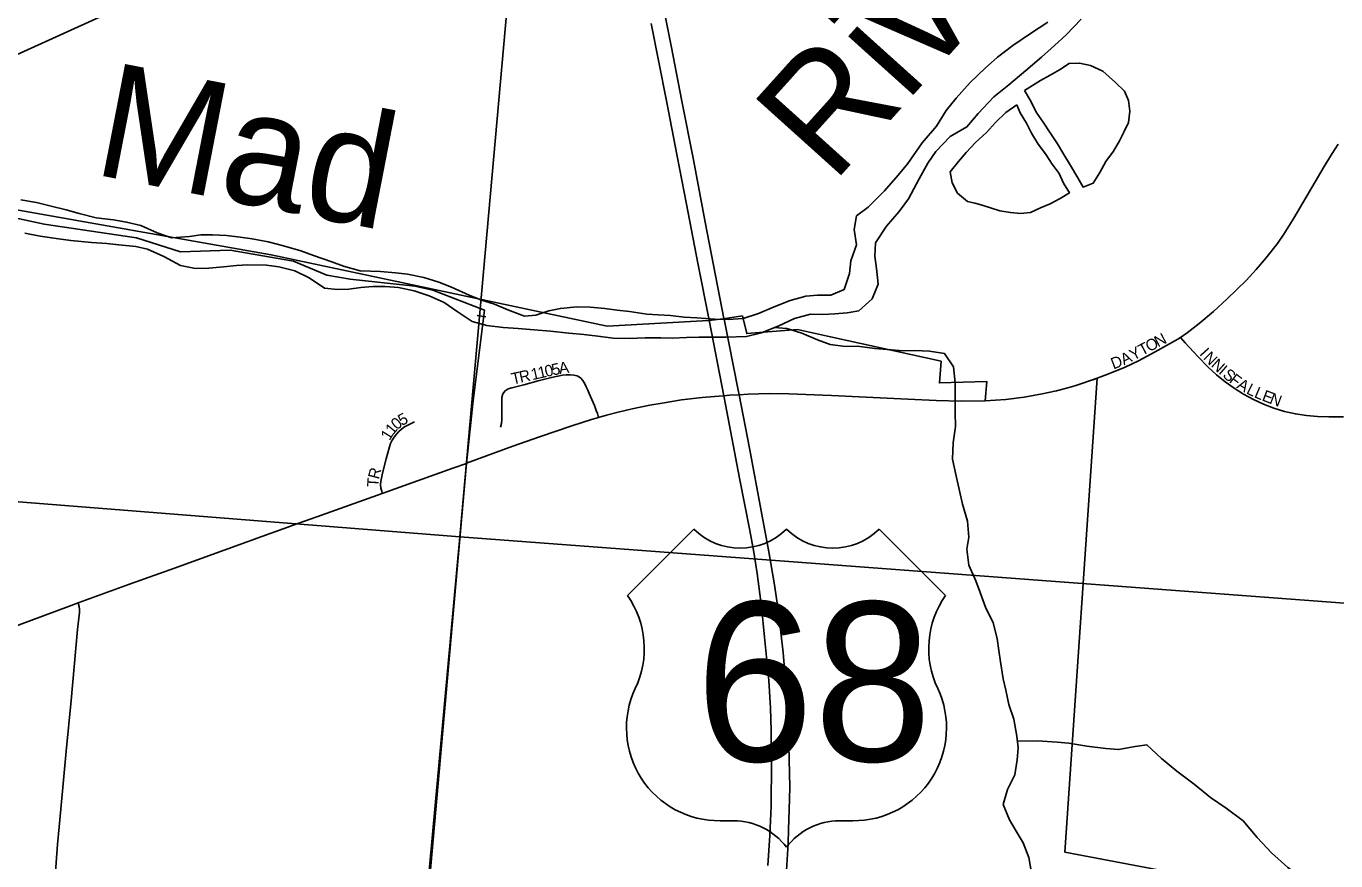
# Model space of a CAD drawing. Extents: x 1410790 to 1770854, y 566777 to 831614.
# Drawn here: x 1585877 to 1591610, y 698040 to 701692 of the extents above; entities that cross this region are included whole.
import ezdxf

# ---------------------------------------------------------------- set-up
doc = ezdxf.new("R2010")
doc.units = 0
for name, color, linetype in [('GM_X_City_Street', 7, 'Continuous'), ('GM_X_City_Street_Text', 7, 'Continuous'), ('GM_X_Corporation', 7, 'Continuous'), ('GM_X_County_Road', 7, 'Continuous'), ('GM_X_Major_River', 7, 'Continuous'), ('GM_X_Major_River_Text', 7, 'Continuous'), ('GM_X_Minor_Lake', 7, 'Continuous'), ('GM_X_Minor_River', 7, 'Continuous'), ('GM_X_Rail_Line', 7, 'Continuous'), ('GM_X_Section', 7, 'Continuous'), ('GM_X_Township', 7, 'Continuous'), ('GM_X_Township_Road', 7, 'Continuous'), ('GM_X_Township_Subdivision', 7, 'Continuous'), ('GM_X_Township_Subdivision_Text', 7, 'Continuous'), ('GM_X_US_Location', 7, 'Continuous'), ('GM_X_US_Route', 7, 'Continuous'), ('GM_X_US_Shield', 7, 'Continuous')]:
    doc.layers.add(name, color=color, linetype=linetype)

msp = doc.modelspace()

# ---------------------------------------------------------------- linework, layer by layer
at = {"layer": 'GM_X_City_Street'}
for points in [[(1590929.7, 700330.3), (1590959.8, 700350.8), (1591011.7, 700390.6), (1591074.8, 700443.2), (1591135.4, 700498.4), (1591217.4, 700578.9), (1591262.1, 700626.8), (1591304.2, 700677.1), (1591354.4, 700741.9), (1591382.8, 700782), (1591426.1, 700851.5), (1591560, 701078.1), (1591594.3, 701134.5), (1591620.4, 701176.2)], [(1590555.7, 700148.2), (1590565.3, 700151.7), (1590611.9, 700168.8), (1590687.6, 700200.5), (1590746.9, 700228.3), (1590819.5, 700266.6), (1590919.4, 700323.2), (1590929.7, 700330.3)], [(1590929.7, 700330.3), (1590950.7, 700307.1), (1591005.6, 700246.5), (1591051.5, 700200), (1591087.7, 700167), (1591125.6, 700136.2), (1591165.2, 700107.6), (1591206.4, 700081.3), (1591249.3, 700058.1), (1591293.7, 700037.9), (1591339.3, 700020.6), (1591386, 700006.4), (1591433.6, 699995.7), (1591481.9, 699988.3), (1591530.5, 699983.9), (1591579.4, 699982.1), (1591644.7, 699983.2)]]:
    msp.add_lwpolyline(points, dxfattribs=at)
at = {"layer": 'GM_X_Corporation'}
msp.add_lwpolyline([(1591627, 697849.4), (1590423.4, 698078), (1590565.3, 700151.6), (1590532.2, 700139.9), (1590498.6, 700128.3), (1590467.9, 700118.4), (1590437.7, 700109.1), (1590387.1, 700096), (1590324.4, 700082.6), (1590245.3, 700068.9), (1590165.8, 700058.3), (1590075.6, 700052.3), (1590082.8, 700136.6), (1589875.1, 700130.9), (1589882.2, 700226), (1589397.7, 700332.3), (1589253.3, 700364.5), (1589031.1, 700346.9), (1589012.5, 700424.2), (1588928.4, 700411.7), (1588864, 700403.7), (1588419.8, 700379.5), (1586948.7, 700692), (1585726.6, 700907.3)], dxfattribs=at)
at = {"layer": 'GM_X_County_Road'}
for points in [[(1588890.5, 700071.8), (1588930.5, 700074.9), (1588956.3, 700076.8), (1588998.3, 700079.2), (1589038.2, 700081.4), (1589130.8, 700085), (1589215.9, 700083.3), (1589401.7, 700075.5), (1589736.7, 700059.9), (1589860.9, 700053.8), (1589969.6, 700050.7), (1590075.6, 700052.3), (1590165.8, 700058.3), (1590245.3, 700068.9), (1590324.4, 700082.6), (1590387.1, 700096), (1590437.7, 700109.1), (1590467.9, 700118.4), (1590498.6, 700128.3), (1590532.2, 700139.9), (1590555.7, 700148.2)], [(1588382.6, 699979.9), (1588417.3, 699989.3), (1588468.5, 700002.6), (1588529.5, 700017.2), (1588607.4, 700033.8), (1588661.2, 700042.5), (1588745.4, 700056.4), (1588836.6, 700067.7), (1588890.5, 700071.8)], [(1587803.7, 699779.2), (1588006.5, 699854.1), (1588123.9, 699895), (1588265.6, 699943.6), (1588310.3, 699957.7), (1588352.3, 699970.4), (1588382.6, 699979.9)], [(1587435.7, 699647.3), (1587744.7, 699757.4), (1587803.7, 699779.1), (1587803.7, 699779.2)], [(1587037.9, 699505.3), (1587041.2, 699506.5), (1587148.5, 699544.9), (1587435.7, 699647.3)], [(1586868.9, 699444.8), (1586872.3, 699446.1), (1587037.9, 699505.3)], [(1586104.4, 699168.1), (1586328.3, 699250.2), (1586526, 699320), (1586843.3, 699435.7), (1586868.9, 699444.8)], [(1584457.4, 698352.8), (1584620.1, 698442), (1584864.3, 698574.8), (1585073, 698688.4), (1585240.8, 698778.9), (1585385.1, 698857), (1585545.2, 698940.6), (1585619.1, 698976.5), (1585724.4, 699022.8), (1585846.2, 699072.2), (1586061.6, 699152.3), (1586104.4, 699168.1)]]:
    msp.add_lwpolyline(points, dxfattribs=at)
at = {"layer": 'GM_X_Major_River'}
for points in [[(1590495.8, 701723), (1590430, 701654.4), (1590378.8, 701607.5), (1590321.5, 701556.7), (1590253.9, 701498.1), (1590178.3, 701435.8), (1590112.9, 701383.2), (1590045.1, 701310.6), (1589995.6, 701251.6), (1589922.4, 701209.2), (1589858.8, 701144.5), (1589823.5, 701093.2), (1589785.8, 701023.9), (1589739.6, 700936.8), (1589698.2, 700881.6), (1589642.6, 700816.8), (1589594.7, 700743.7), (1589591.4, 700685.6), (1589600.1, 700631.3), (1589606.5, 700563), (1589580.9, 700499.4), (1589521.6, 700446.7), (1589471.3, 700437.8), (1589417, 700433.1), (1589364.9, 700430.3), (1589310.8, 700431.6), (1589240.2, 700413.2), (1589171.3, 700380.7), (1589096.4, 700350.4), (1589029.9, 700333.9), (1588941.7, 700332), (1588887.6, 700331.3), (1588821.4, 700330.8), (1588767.3, 700330.1), (1588705.1, 700327.5), (1588655, 700328.7), (1588586.9, 700328.3), (1588516.7, 700326), (1588446.6, 700327.6), (1588378.6, 700335.2), (1588318.7, 700342.7), (1588252.7, 700348.2), (1588172.8, 700358.1), (1588100.8, 700363.8), (1588030.8, 700369.5), (1587964.7, 700373), (1587892.8, 700382.7), (1587829.1, 700400.3), (1587764, 700443.9), (1587706.8, 700483.3), (1587641.4, 700512.9), (1587575.8, 700534.5), (1587506, 700548.2), (1587448, 700553.6), (1587393.8, 700552.8), (1587341.6, 700548), (1587289.4, 700541.3)], [(1590349.2, 701710.4), (1590273.8, 701660.1), (1590196.4, 701607.8), (1590129.1, 701557.2), (1590075.8, 701508.3), (1590010.2, 701445.7), (1589948.5, 701377), (1589905.1, 701323.9), (1589861.4, 701254.7), (1589799.5, 701182), (1589737.3, 701091.2), (1589694, 701040.1), (1589634.2, 700971.3), (1589562.4, 700900.8), (1589511.4, 700861.9), (1589501.9, 700802), (1589512.4, 700735.6), (1589486.7, 700666), (1589481.3, 700610), (1589457.7, 700540.4), (1589399, 700515.7), (1589340.8, 700515.1), (1589290.6, 700510.3), (1589222, 700491.8), (1589151.2, 700463.4), (1589082.4, 700434.9), (1589015.7, 700412.5), (1588949.5, 700408), (1588891.4, 700409.4), (1588813.4, 700415.2), (1588757.4, 700418.5)], [(1588757.4, 700418.5), (1588697.4, 700426), (1588643.4, 700429.2), (1588593.4, 700432.4), (1588517.5, 700444.2), (1588463.5, 700449.5), (1588409.6, 700456.8), (1588345.6, 700462.3), (1588287.5, 700463.7), (1588215.2, 700457.3), (1588164.9, 700446.5), (1588108.3, 700427.8), (1588058.1, 700422.9), (1587984.6, 700450.7), (1587927.1, 700476.2), (1587869.4, 700493.5), (1587815.8, 700514.8), (1587738.5, 700550.8), (1587682.9, 700572.1), (1587617.2, 700591.7), (1587545.4, 700607.4), (1587493.5, 700612.7), (1587427.5, 700618.2), (1587339.4, 700622.3), (1587265.7, 700642.1), (1587214.1, 700661.3), (1587134.6, 700689.2), (1587078.9, 700708.6), (1587003.3, 700730.4), (1586935.6, 700748.1), (1586865.8, 700761.7), (1586813.8, 700769), (1586753.9, 700776.4), (1586691.8, 700779.8), (1586641.7, 700779), (1586591.5, 700772.2), (1586513.1, 700766), (1586449.5, 700787.6), (1586378.1, 700819.3), (1586316.4, 700834.8), (1586258.5, 700844.2), (1586182.6, 700854), (1586108.9, 700871.8), (1586051.1, 700889.2), (1585985.4, 700904.7), (1585921.6, 700920.3), (1585853.8, 700931.9)], [(1587289.4, 700541.3), (1587239.2, 700540.4), (1587183.3, 700545.8), (1587116.2, 700591.4), (1587052.8, 700621), (1586983.1, 700638.7), (1586929.1, 700646), (1586847, 700647.9), (1586796.8, 700645.1), (1586740.6, 700638.4), (1586676.3, 700633.8), (1586618.2, 700631.2), (1586552.4, 700644.8), (1586479.2, 700684.6), (1586407.8, 700716.4), (1586355.9, 700727.6), (1586282, 700735.3), (1586230, 700740.6), (1586162, 700746.2), (1586072, 700754.3), (1586018.1, 700761.6), (1585938.2, 700773.5), (1585870.4, 700787.1)]]:
    msp.add_lwpolyline(points, dxfattribs=at)
at = {"layer": 'GM_X_Minor_Lake'}
for points in [[(1590534, 701000), (1590548.3, 701005.7), (1590576.6, 701051.6), (1590602.9, 701099.4), (1590637.2, 701145.2), (1590663.5, 701191.1), (1590683.8, 701231), (1590702.1, 701270.9), (1590708.4, 701320.9), (1590702.8, 701367), (1590685.1, 701407.2), (1590645.5, 701445.5), (1590589.9, 701496), (1590536.2, 701520.4), (1590488.3, 701530.8), (1590442.4, 701529.1), (1590400.2, 701501.4), (1590360.1, 701477.7), (1590317.9, 701453.9), (1590247.7, 701410.4)], [(1590247.7, 701410.4), (1590275.3, 701364.1), (1590298.9, 701315.9), (1590328.6, 701271.6), (1590360.2, 701225.3), (1590391.8, 701177.1), (1590419.4, 701130.8), (1590449, 701082.5), (1590480.5, 701028.2), (1590504.2, 700988), (1590534, 701000)], [(1590213.3, 701348.6), (1590165.1, 701314.9), (1590120.8, 701271.2), (1590080.5, 701227.4), (1590032.3, 701183.7), (1589992, 701139.9), (1589957.7, 701100.2), (1589921.4, 701054.4), (1589931.1, 701006.2), (1589954.7, 700962), (1589998.4, 700925.7), (1590029.7, 700917.2)], [(1590029.7, 700917.2), (1590052.2, 700911.2), (1590094, 700898.9), (1590139.9, 700884.6), (1590185.7, 700876.2), (1590229.7, 700871.9), (1590273.6, 700877.6), (1590317.7, 700897.3), (1590359.8, 700915), (1590403.9, 700938.7), (1590444.1, 700962.4), (1590418.4, 701004.7), (1590398.8, 701046.9), (1590369.1, 701089.1), (1590339.5, 701133.4), (1590307.9, 701175.7), (1590278.3, 701223.9), (1590256.6, 701268.2), (1590229, 701312.4), (1590213.3, 701348.6)]]:
    msp.add_lwpolyline(points, dxfattribs=at)
at = {"layer": 'GM_X_Minor_River'}
for points in [[(1587889.2, 700421), (1587852.9, 700426.4), (1587850.8, 700426.6)], [(1589152, 700372.9), (1589207.2, 700368.8), (1589272.9, 700348.3), (1589340.6, 700319.8), (1589396.4, 700299.4), (1589464.2, 700290.8), (1589516.2, 700292.5), (1589592, 700281.9), (1589663.9, 700275.4), (1589715.8, 700271), (1589767.7, 700272.6), (1589831.6, 700270.1), (1589897.5, 700259.7), (1589937, 700201.3), (1589944.4, 700131.2), (1589943.9, 700067.1), (1589943.4, 700001), (1589945, 699940.9), (1589934.5, 699868.9), (1589931.9, 699796.9), (1589947.4, 699730.7), (1589962.8, 699658.5), (1589976.4, 699600.4), (1589997.8, 699526.1), (1590003.3, 699456), (1589994.9, 699404), (1590004.3, 699333.9), (1590033.8, 699265.6), (1590053.4, 699213.4), (1590076.8, 699149.2), (1590110.3, 699080.8), (1590127.8, 699012.7), (1590135.4, 698960.5), (1590143, 698910.4), (1590154.4, 698836.3), (1590166, 698786.1), (1590179.5, 698724), (1590201, 698659.8), (1590214.4, 698585.6), (1590220, 698533.5), (1590215.6, 698481.5), (1590205.2, 698415.5), (1590172.7, 698351.7), (1590154.3, 698285.7), (1590181.7, 698219.5), (1590211.3, 698169.2), (1590240.9, 698118.9), (1590266.4, 698054.7), (1590277.8, 697986.5)], [(1590216.8, 698563.5), (1590304.2, 698564.9), (1590390, 698558.3), (1590441.9, 698553.9), (1590519.7, 698541.3), (1590603.5, 698530.7), (1590659.4, 698526.2), (1590731.4, 698539.7), (1590783.4, 698547.4), (1590846.9, 698486.8), (1590914.4, 698432.3), (1590989.8, 698375.7), (1591061.3, 698317.1), (1591130.9, 698270.5), (1591204.4, 698213.9), (1591265.7, 698141.4), (1591329.1, 698074.9), (1591400.6, 698010.3), (1591470.1, 697959.7), (1591545.7, 697923.2), (1591635.4, 697902.5)]]:
    msp.add_lwpolyline(points, dxfattribs=at)
at = {"layer": 'GM_X_Rail_Line'}
msp.add_lwpolyline([(1585041.3, 701207.8), (1586608.4, 701919.7)], dxfattribs=at)
at = {"layer": 'GM_X_Section'}
for points in [[(1582978.6, 705257), (1588248, 704750.8), (1587775.4, 699456.9), (1582419.4, 699882.5)], [(1588248, 704750.8), (1593585.4, 704247.5), (1593108.3, 699057.6), (1587775.4, 699456.9)], [(1582419.4, 699882.5), (1587775.4, 699456.9), (1587281.6, 694087.3), (1581992.1, 694512.5)], [(1587775.4, 699456.9), (1593108.3, 699057.6), (1592523.5, 693611.4), (1587281.6, 694087.3)]]:
    msp.add_lwpolyline(points, close=True, dxfattribs=at)
at = {"layer": 'GM_X_Township'}
for points in [[(1585562.9, 700910.4), (1585955.2, 700826), (1586359.5, 700765.7), (1586552.6, 700705.4), (1586769.9, 700711.4), (1587047.5, 700663.2), (1587192.3, 700602.9), (1587294.9, 700584.8), (1587578.6, 700554.7), (1587657, 700536.6), (1587883.4, 700449.4), (1587832, 700040.8), (1587803.7, 699779.1), (1587544.9, 696849.3), (1587377.5, 695079.1), (1587203, 693197), (1587200.5, 693170), (1587190.5, 693060.6), (1587188.9, 693042.2), (1586487, 685342.4), (1586333, 683458.9), (1586502.2, 683441.2), (1586280.8, 680892.6), (1585595.1, 673055.4)], [(1587377.5, 695079.1), (1587544.9, 696849.3), (1587803.7, 699779.1), (1587832, 700040.8), (1587883.4, 700449.4), (1587657, 700536.6), (1587578.6, 700554.7), (1587294.9, 700584.8), (1587192.3, 700602.9), (1587047.5, 700663.2), (1586769.9, 700711.4), (1586552.6, 700705.4), (1586359.5, 700765.7), (1585955.2, 700826), (1585562.9, 700910.4)]]:
    msp.add_lwpolyline(points, dxfattribs=at)
at = {"layer": 'GM_X_Township_Road'}
msp.add_lwpolyline([(1586003.5, 697972.7), (1586013.8, 698110.7), (1586027.9, 698265.3), (1586051.6, 698519.9), (1586073.3, 698741), (1586101.2, 699051.8), (1586109.5, 699126.4), (1586110.1, 699139.7), (1586108, 699152.7), (1586105.5, 699163.4), (1586104.4, 699168.1)], dxfattribs=at)
at = {"layer": 'GM_X_Township_Subdivision'}
for points in [[(1587953.8, 699937.7), (1587957.7, 699953.6), (1587959.1, 699969.9), (1587959.4, 699986.2), (1587958.4, 700051.6), (1587959.5, 700067.9), (1587964, 700083.6), (1587973.4, 700096.5), (1587987.4, 700104.7), (1588003.1, 700109.5), (1588055.5, 700123.4), (1588117.9, 700139.6), (1588176.9, 700155.2), (1588224.9, 700165.1), (1588241.2, 700166.7), (1588257.5, 700166.8), (1588273.7, 700165.4), (1588289.5, 700161.6), (1588303.5, 700153.8), (1588314.3, 700141.8), (1588322.2, 700127.6), (1588328.9, 700113.4), (1588335.5, 700099), (1588341.8, 700084.3), (1588364.3, 700031.7), (1588372.7, 700009.9), (1588377.3, 699997.5), (1588382.6, 699979.9)], [(1587435.7, 699647.3), (1587433.2, 699656.9), (1587429.8, 699670.1), (1587427.9, 699686.6), (1587428.8, 699700.2), (1587436.6, 699736.7), (1587452.7, 699798.5), (1587466.5, 699850.7), (1587471.6, 699866), (1587478.4, 699880.5), (1587487, 699893.9), (1587497.3, 699906.3), (1587508.4, 699917.9), (1587520.3, 699928.7), (1587533.3, 699938.2), (1587561.5, 699953.4), (1587576.1, 699960.1)]]:
    msp.add_lwpolyline(points, dxfattribs=at)
at = {"layer": 'GM_X_US_Route'}
for points in [[(1588932.2, 700410.1), (1588931.6, 700413.1), (1588849.8, 700834.1), (1588797.5, 701107.4), (1588746.5, 701364.4), (1588700.5, 701605.6), (1588649.5, 701862.6), (1588589.8, 702167.8), (1588519.2, 702521), (1588482.3, 702713.5), (1588474.7, 702751.4), (1588467, 702790.1), (1588465.8, 702796.1)], [(1589124, 698019), (1589132.2, 698150.1), (1589138.2, 698278.5), (1589139.9, 698469.5), (1589138.2, 698609.3), (1589134.7, 698707.8), (1589127.8, 698828), (1589109.6, 699018.5), (1589095.7, 699152.6), (1589076.6, 699296.7), (1589061.8, 699390.5), (1589044.5, 699485.1), (1588999.1, 699714.6), (1588937.9, 700036.4), (1588930.5, 700074.9), (1588867.2, 700405.1), (1588817.7, 700655.7), (1588767.7, 700913.8), (1588726.4, 701123.4), (1588679.7, 701365.3), (1588612.8, 701703.9)], [(1589194.7, 697856), (1589199, 697905.2), (1589212.9, 698115.3), (1589214.6, 698176.1), (1589217.2, 698262.9), (1589219.8, 698361), (1589216.3, 698545), (1589210.3, 698690), (1589202.4, 698810.6), (1589190.3, 698950.4), (1589171.2, 699117), (1589153, 699248.1), (1589128.6, 699391.4), (1589094.8, 699571.9), (1589042.7, 699845.4), (1588998.3, 700079.2), (1588994.4, 700099.8), (1588932.2, 700410.1)]]:
    msp.add_lwpolyline(points, dxfattribs=at)
at = {"layer": 'GM_X_US_Shield'}
for p, q in [((1588799.3, 699491), (1588509.2, 699201)), ((1589901.4, 699201), (1589611.4, 699491)), ((1588915.3, 698214.9), (1588973.3, 698214.9)), ((1589437.4, 698214.9), (1589495.4, 698214.9))]:
    msp.add_line(p, q, dxfattribs=at)
for centre, radius, start, end in [((1589002.3, 699698.2), 290, 225.573, 314.427), ((1589408.4, 699698.2), 290, 225.573, 314.427), ((1588176.6, 698968.1), 406.1, 334.54712, 35.00093), ((1590234.1, 698968.1), 406.1, 144.99907, 205.45288), ((1588910.8, 698620.9), 406.1, 154.83192, 270.63826), ((1589499.9, 698620.9), 406.1, 269.36174, 25.16808), ((1588973.3, 697924.8), 290, 36.8699, 90), ((1589437.4, 697924.8), 290, 90, 143.1301)]:
    msp.add_arc(centre, radius, start, end, dxfattribs=at)

# ---------------------------------------------------------------- texts
at = {"layer": 'GM_X_City_Street_Text'}
for s, rotation, p in [('N', 28.07055, (1590832.1, 700285.8)), ('Y', 28.07208, (1590723.4, 700227.8)), ('T', 28.07884, (1590762.2, 700248.5)), ('O', 28.07055, (1590793.3, 700265.1)), ('I', 312.06196, (1591011, 700256.8)), ('D', 20.97553, (1590636.7, 700189.7)), ('A', 26.41113, (1590682.6, 700207.5)), ('N', 314.58501, (1591027.4, 700238.7)), ('N', 318.20493, (1591060.8, 700205)), ('I', 319.11509, (1591094.2, 700175.1)), ('S', 319.97295, (1591111.5, 700160.2)), ('F', 322.59406, (1591140.4, 700136)), ('A', 329.13177, (1591173.5, 700111.1)), ('L', 333.70886, (1591215.1, 700086.4)), ('L', 337.27866, (1591249.7, 700069.4)), ('E', 338.9019, (1591283.6, 700055.3)), ('N', 339.32493, (1591316.8, 700042.4))]:
    msp.add_text(s, height=50, rotation=rotation, dxfattribs=at).set_placement(p)
at = {"layer": 'GM_X_Major_River_Text'}
for s, height, rotation, p in [('River', 500.06, 48.00497, (1589407.7, 700999)), ('Mad', 499.98, 349.00863, (1586160.4, 701046.5))]:
    msp.add_text(s, height=height, rotation=rotation, dxfattribs=at).set_placement(p)
at = {"layer": 'GM_X_Township_Subdivision_Text'}
for s, rotation, p in [('5', 12.57183, (1588182.6, 700163.1)), ('A', 8.33409, (1588211.7, 700169.6)), ('T', 12.57177, (1588006.5, 700123.8)), ('R', 12.57904, (1588040.9, 700131.5)), ('1', 12.57453, (1588092.4, 700142.9)), ('1', 12.55929, (1588122.5, 700149.7)), ('0', 12.57888, (1588152.6, 700156.4)), ('5', 28.46466, (1587521.1, 699941.7)), ('1', 50.6282, (1587482.4, 699900.7)), ('0', 41.46498, (1587500.4, 699923)), ('1', 58.5275, (1587467.3, 699875.9)), ('R', 75.46902, (1587420.4, 699706.6)), ('T', 86.28223, (1587418.5, 699673.9))]:
    msp.add_text(s, height=50, rotation=rotation, dxfattribs=at).set_placement(p)
at = {"layer": 'GM_X_US_Location'}
for s in ['/', '0']:
    msp.add_text(s, height=1, dxfattribs=at).set_placement((1589205, 698818.5))
msp.add_text('68', height=1, rotation=0.00001, dxfattribs=at).set_placement((1588998.5, 698611.4))
at = {"layer": 'GM_X_US_Shield'}
msp.add_text('68', height=696.1, dxfattribs=at).set_placement((1588806.9, 698475.9))

doc.saveas('drawing.dxf')
